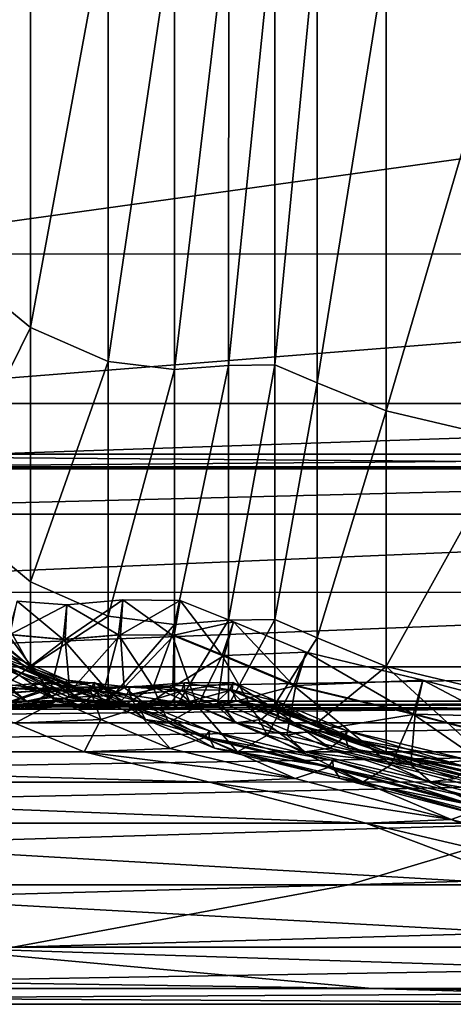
# Model space of a CAD drawing. Header units: millimetres. Extents: x 2387 to 13955, y -4964 to 364.
# Tile 563 of 656: x 7082.69 to 7087.74, y -3436.53 to -3425.04. Entities that reach past the tile are written whole.
import ezdxf

# ---------------------------------------------------------------- set-up
doc = ezdxf.new("R2010")
doc.units = ezdxf.units.MM
doc.header["$MEASUREMENT"] = 0
doc.layers.add('Predefinito', color=7, linetype='Continuous', true_color=0x000000)

msp = doc.modelspace()

# ---------------------------------------------------------------- linework, layer by layer
at = {"layer": 'Predefinito'}
for points in [[(7082.813, -3423.332, 1146.04), (7081.776, -3422.51, 1145.752), (7081.776, -3427.783, 1122.232)], [(7081.776, -3427.783, 1122.232), (7082.813, -3428.634, 1122.407), (7082.813, -3423.332, 1146.04)], [(7083.719, -3423.712, 1146.174), (7082.813, -3423.332, 1146.04), (7082.813, -3428.634, 1122.407)], [(7082.813, -3428.634, 1122.407), (7083.719, -3429.028, 1122.488), (7083.719, -3423.712, 1146.174)], [(7084.491, -3423.803, 1146.205), (7083.719, -3423.712, 1146.174), (7083.719, -3429.028, 1122.488)], [(7084.491, -3429.122, 1122.507), (7085.123, -3429.075, 1122.497), (7085.124, -3423.758, 1146.19)], [(7085.124, -3423.758, 1146.19), (7084.491, -3423.803, 1146.205), (7084.491, -3429.122, 1122.507)], [(7085.123, -3429.075, 1122.497), (7085.663, -3429.067, 1122.496), (7085.663, -3423.751, 1146.187)], [(7085.663, -3423.751, 1146.187), (7085.124, -3423.758, 1146.19), (7085.123, -3429.075, 1122.497)], [(7086.157, -3423.954, 1146.259), (7085.663, -3423.751, 1146.187), (7085.663, -3429.067, 1122.496)], [(7083.719, -3429.028, 1122.488), (7084.491, -3429.122, 1122.507), (7084.491, -3423.803, 1146.205)], [(7085.663, -3429.067, 1122.496), (7086.157, -3429.278, 1122.539), (7086.157, -3423.954, 1146.259)], [(7086.959, -3424.27, 1146.369), (7086.157, -3423.954, 1146.259), (7086.157, -3429.278, 1122.539)], [(7086.157, -3429.278, 1122.539), (7086.959, -3429.607, 1122.606), (7086.959, -3424.27, 1146.369)], [(7088.424, -3424.602, 1146.486), (7086.959, -3424.27, 1146.369), (7086.959, -3429.607, 1122.606)], [(7086.959, -3429.607, 1122.606), (7088.424, -3429.951, 1122.677), (7088.424, -3424.602, 1146.486)], [(7101.616, -3424.746, 608.078), (7100.789, -3427.775, 608.078), (7079.828, -3427.776, 486.026)], [(7079.828, -3427.776, 486.026), (7080.655, -3424.746, 486.025), (7101.616, -3424.746, 608.078)], [(7100.789, -3427.775, 608.078), (7099.78, -3429.519, 608.078), (7078.819, -3429.52, 486.026)], [(7078.819, -3429.52, 486.026), (7079.828, -3427.776, 486.026), (7100.789, -3427.775, 608.078)], [(7082.813, -3428.634, 1122.407), (7081.776, -3427.783, 1122.232), (7081.776, -3430.737, 1087.138)], [(7081.776, -3430.737, 1087.138), (7082.813, -3431.601, 1087.223), (7082.813, -3428.634, 1122.407)], [(7083.719, -3429.028, 1122.488), (7082.813, -3428.634, 1122.407), (7082.813, -3431.601, 1087.223)], [(7082.813, -3431.601, 1087.223), (7083.719, -3432.001, 1087.262), (7083.719, -3429.028, 1122.488)], [(7084.491, -3429.122, 1122.507), (7083.719, -3429.028, 1122.488), (7083.719, -3432.001, 1087.262)], [(7085.123, -3429.075, 1122.497), (7084.491, -3429.122, 1122.507), (7084.491, -3432.097, 1087.271)], [(7084.491, -3432.097, 1087.271), (7085.123, -3432.048, 1087.267), (7085.123, -3429.075, 1122.497)], [(7085.663, -3429.067, 1122.496), (7085.123, -3429.075, 1122.497), (7085.123, -3432.048, 1087.267)], [(7085.123, -3432.048, 1087.267), (7085.662, -3432.039, 1087.266), (7085.663, -3429.067, 1122.496)], [(7086.157, -3429.278, 1122.539), (7085.663, -3429.067, 1122.496), (7085.662, -3432.039, 1087.266)], [(7083.719, -3432.001, 1087.262), (7084.491, -3432.097, 1087.271), (7084.491, -3429.122, 1122.507)], [(7085.662, -3432.039, 1087.266), (7086.157, -3432.254, 1087.287), (7086.157, -3429.278, 1122.539)], [(7086.959, -3429.607, 1122.606), (7086.157, -3429.278, 1122.539), (7086.157, -3432.254, 1087.287)], [(7099.78, -3429.519, 608.078), (7098.868, -3430.26, 608.092), (7077.907, -3430.26, 486.038)], [(7077.907, -3430.26, 486.038), (7078.819, -3429.52, 486.026), (7099.78, -3429.519, 608.078)], [(7086.157, -3432.254, 1087.287), (7086.959, -3432.588, 1087.32), (7086.959, -3429.607, 1122.606)], [(7088.424, -3429.951, 1122.677), (7086.959, -3429.607, 1122.606), (7086.959, -3432.588, 1087.32)], [(7086.959, -3432.588, 1087.32), (7088.424, -3432.938, 1087.354), (7088.424, -3429.951, 1122.677)], [(7098.337, -3430.279, 608.132), (7098.166, -3430.109, 608.159), (7077.205, -3430.109, 486.103)], [(7077.205, -3430.109, 486.103), (7077.376, -3430.28, 486.077), (7098.337, -3430.279, 608.132)], [(7077.376, -3430.28, 486.077), (7077.205, -3430.109, 486.103), (7098.166, -3430.109, 608.159)], [(7098.166, -3430.109, 608.159), (7098.337, -3430.28, 608.132), (7077.376, -3430.28, 486.077)], [(7098.337, -3430.28, 608.132), (7098.318, -3430.811, 608.092), (7077.356, -3430.811, 486.039)], [(7077.356, -3430.811, 486.039), (7077.376, -3430.28, 486.077), (7098.337, -3430.28, 608.132)], [(7098.868, -3430.26, 608.092), (7098.337, -3430.279, 608.132), (7077.376, -3430.28, 486.077)], [(7077.376, -3430.28, 486.077), (7077.907, -3430.26, 486.038), (7098.868, -3430.26, 608.092)], [(7081.776, -3430.737, 1087.138), (7081.776, -3431.722, 1033.349), (7082.813, -3432.591, 1033.382)], [(7082.813, -3432.591, 1033.382), (7082.813, -3431.601, 1087.223), (7081.776, -3430.737, 1087.138)], [(7098.318, -3430.811, 608.092), (7097.577, -3431.722, 608.078), (7076.616, -3431.723, 486.026)], [(7076.616, -3431.723, 486.026), (7077.356, -3430.811, 486.039), (7098.318, -3430.811, 608.092)], [(7083.719, -3432.001, 1087.262), (7082.813, -3431.601, 1087.223), (7082.813, -3432.591, 1033.382)], [(7097.577, -3431.722, 608.078), (7096.542, -3432.59, 608.078), (7075.581, -3432.591, 486.026)], [(7075.581, -3432.591, 486.026), (7076.616, -3431.723, 486.026), (7097.577, -3431.722, 608.078)], [(7082.813, -3432.591, 844.765), (7081.776, -3431.722, 844.748), (7081.711, -3431.722, 817.27)], [(7081.711, -3431.722, 817.27), (7082.747, -3432.59, 817.274), (7082.813, -3432.591, 844.765)], [(7082.55, -3432.59, 803.575), (7082.747, -3432.59, 817.274), (7081.711, -3431.722, 817.27)], [(7081.776, -3431.722, 844.748), (7082.813, -3432.591, 844.765), (7082.813, -3432.591, 881.937)], [(7082.813, -3432.591, 881.937), (7081.776, -3431.722, 881.912), (7081.776, -3431.722, 844.748)], [(7081.776, -3431.722, 924.665), (7081.776, -3431.722, 881.912), (7082.813, -3432.591, 881.937)], [(7082.813, -3432.591, 881.937), (7082.813, -3432.591, 924.681), (7081.776, -3431.722, 924.665)], [(7081.776, -3431.722, 974.609), (7081.776, -3431.722, 924.665), (7082.813, -3432.591, 924.681)], [(7082.813, -3432.591, 924.681), (7082.813, -3432.591, 974.622), (7081.776, -3431.722, 974.609)], [(7081.776, -3431.722, 1033.349), (7081.776, -3431.722, 974.609), (7082.813, -3432.591, 974.622)], [(7082.813, -3432.591, 974.622), (7082.813, -3432.591, 1033.382), (7081.776, -3431.722, 1033.349)], [(7082.658, -3431.824, 789.443), (7082.549, -3432.213, 789.349), (7083.192, -3432.274, 789.362)], [(7082.574, -3432.213, 789.559), (7082.658, -3431.824, 789.443), (7083.236, -3431.867, 789.464)], [(7083.192, -3432.274, 789.362), (7083.236, -3431.867, 789.464), (7082.658, -3431.824, 789.443)], [(7083.891, -3431.808, 789.457), (7083.864, -3432.218, 789.567), (7083.216, -3432.274, 789.573)], [(7083.216, -3432.274, 789.573), (7083.236, -3431.867, 789.464), (7083.891, -3431.808, 789.457)], [(7083.839, -3432.218, 789.357), (7083.891, -3431.808, 789.457), (7083.236, -3431.867, 789.464)], [(7083.891, -3431.808, 789.457), (7083.839, -3432.218, 789.357), (7084.466, -3432.222, 789.344)], [(7083.864, -3432.218, 789.567), (7083.891, -3431.808, 789.457), (7084.559, -3431.818, 789.44)], [(7084.559, -3431.818, 789.44), (7084.49, -3432.222, 789.555), (7083.864, -3432.218, 789.567)], [(7084.466, -3432.222, 789.344), (7084.559, -3431.818, 789.44), (7083.891, -3431.808, 789.457)], [(7084.559, -3431.818, 789.44), (7084.466, -3432.222, 789.344), (7085.046, -3432.46, 789.338)], [(7084.49, -3432.222, 789.555), (7084.559, -3431.818, 789.44), (7085.179, -3432.067, 789.429)], [(7085.046, -3432.46, 789.338), (7085.179, -3432.067, 789.429), (7084.559, -3431.818, 789.44)], [(7083.236, -3431.867, 789.464), (7083.216, -3432.274, 789.573), (7082.574, -3432.213, 789.559)], [(7083.236, -3431.867, 789.464), (7083.192, -3432.274, 789.362), (7083.839, -3432.218, 789.357)], [(7082.813, -3432.591, 1033.382), (7083.719, -3432.992, 1033.397), (7083.719, -3432.001, 1087.262)], [(7084.491, -3432.097, 1087.271), (7083.719, -3432.001, 1087.262), (7083.719, -3432.992, 1033.397)], [(7084.491, -3433.088, 1033.401), (7085.123, -3433.039, 1033.399), (7085.123, -3432.048, 1087.267)], [(7085.123, -3432.048, 1087.267), (7084.491, -3432.097, 1087.271), (7084.491, -3433.088, 1033.401)], [(7085.123, -3433.039, 1033.399), (7085.662, -3433.029, 1033.398), (7085.662, -3432.039, 1087.266)], [(7085.662, -3432.039, 1087.266), (7085.123, -3432.048, 1087.267), (7085.123, -3433.039, 1033.399)], [(7086.157, -3432.254, 1087.287), (7085.662, -3432.039, 1087.266), (7085.662, -3433.029, 1033.398)], [(7083.719, -3432.992, 1033.397), (7084.491, -3433.088, 1033.401), (7084.491, -3432.097, 1087.271)], [(7085.179, -3432.067, 789.429), (7085.07, -3432.46, 789.548), (7084.49, -3432.222, 789.555)], [(7085.179, -3432.067, 789.429), (7085.046, -3432.46, 789.338), (7085.881, -3432.808, 789.338)], [(7085.07, -3432.46, 789.548), (7085.179, -3432.067, 789.429), (7086.029, -3432.42, 789.427)], [(7085.881, -3432.808, 789.338), (7086.029, -3432.42, 789.427), (7085.179, -3432.067, 789.429)], [(7082.549, -3432.213, 789.349), (7082.303, -3432.797, 788.493), (7083.041, -3432.883, 788.496)], [(7082.532, -3432.797, 790.448), (7082.574, -3432.213, 789.559), (7083.216, -3432.274, 789.573)], [(7083.216, -3432.274, 789.573), (7083.27, -3432.883, 790.45), (7082.532, -3432.797, 790.448)], [(7083.041, -3432.883, 788.496), (7083.192, -3432.274, 789.362), (7082.549, -3432.213, 789.349)], [(7083.192, -3432.274, 789.362), (7083.041, -3432.883, 788.496), (7083.679, -3432.833, 788.491)], [(7083.679, -3432.833, 788.491), (7083.839, -3432.218, 789.357), (7083.192, -3432.274, 789.362)], [(7083.27, -3432.883, 790.45), (7083.216, -3432.274, 789.573), (7083.864, -3432.218, 789.567)], [(7083.864, -3432.218, 789.567), (7083.907, -3432.833, 790.446), (7083.27, -3432.883, 790.45)], [(7083.839, -3432.218, 789.357), (7083.679, -3432.833, 788.491), (7084.243, -3432.827, 788.486)], [(7084.243, -3432.827, 788.486), (7084.466, -3432.222, 789.344), (7083.839, -3432.218, 789.357)], [(7083.907, -3432.833, 790.446), (7083.864, -3432.218, 789.567), (7084.49, -3432.222, 789.555)], [(7084.49, -3432.222, 789.555), (7084.471, -3432.827, 790.441), (7083.907, -3432.833, 790.446)], [(7084.466, -3432.222, 789.344), (7084.243, -3432.827, 788.486), (7084.762, -3433.049, 788.486)], [(7084.762, -3433.049, 788.486), (7085.046, -3432.46, 789.338), (7084.466, -3432.222, 789.344)], [(7084.471, -3432.827, 790.441), (7084.49, -3432.222, 789.555), (7085.07, -3432.46, 789.548)], [(7085.662, -3433.029, 1033.398), (7086.156, -3433.245, 1033.407), (7086.157, -3432.254, 1087.287)], [(7086.959, -3432.588, 1087.32), (7086.157, -3432.254, 1087.287), (7086.156, -3433.245, 1033.407)], [(7082.396, -3432.384, 796.392), (7082.336, -3432.453, 796.211), (7083.198, -3432.827, 796.214)], [(7082.365, -3432.453, 796.58), (7082.396, -3432.384, 796.392), (7083.236, -3432.745, 796.397)], [(7083.198, -3432.827, 796.214), (7083.236, -3432.745, 796.397), (7082.396, -3432.384, 796.392)], [(7082.336, -3432.453, 796.211), (7082.165, -3432.556, 795.284), (7083.059, -3432.951, 795.284)], [(7083.059, -3432.951, 795.284), (7083.198, -3432.827, 796.214), (7082.336, -3432.453, 796.211)], [(7082.373, -3432.556, 798.425), (7082.365, -3432.453, 796.58), (7083.227, -3432.827, 796.584)], [(7083.236, -3432.745, 796.397), (7083.227, -3432.827, 796.584), (7082.365, -3432.453, 796.58)], [(7085.07, -3432.46, 789.548), (7084.989, -3433.049, 790.441), (7084.471, -3432.827, 790.441)], [(7085.046, -3432.46, 789.338), (7084.762, -3433.049, 788.486), (7085.575, -3433.389, 788.49)], [(7084.989, -3433.049, 790.441), (7085.07, -3432.46, 789.548), (7085.905, -3432.808, 789.548)], [(7085.575, -3433.389, 788.49), (7085.881, -3432.808, 789.338), (7085.046, -3432.46, 789.338)], [(7086.029, -3432.42, 789.427), (7085.905, -3432.808, 789.548), (7085.07, -3432.46, 789.548)], [(7086.029, -3432.42, 789.427), (7085.881, -3432.808, 789.338), (7087.273, -3433.142, 789.347)], [(7085.905, -3432.808, 789.548), (7086.029, -3432.42, 789.427), (7087.387, -3432.746, 789.441)], [(7087.273, -3433.142, 789.347), (7087.387, -3432.746, 789.441), (7086.029, -3432.42, 789.427)], [(7096.542, -3432.59, 608.078), (7095.64, -3432.991, 608.078), (7074.678, -3432.992, 486.026)], [(7074.678, -3432.992, 486.026), (7075.581, -3432.591, 486.026), (7096.542, -3432.59, 608.078)], [(7082.165, -3432.556, 795.284), (7081.861, -3432.59, 792.859), (7082.765, -3432.992, 792.859)], [(7082.532, -3432.797, 790.448), (7082.765, -3432.992, 792.859), (7081.861, -3432.59, 792.859)], [(7082.765, -3432.992, 792.859), (7083.059, -3432.951, 795.284), (7082.165, -3432.556, 795.284)], [(7082.55, -3432.59, 803.575), (7082.373, -3432.556, 798.425), (7083.268, -3432.951, 798.426)], [(7083.227, -3432.827, 796.584), (7083.268, -3432.951, 798.426), (7082.373, -3432.556, 798.425)], [(7082.747, -3432.59, 817.274), (7082.55, -3432.59, 803.575), (7083.456, -3432.992, 803.575)], [(7083.268, -3432.951, 798.426), (7083.456, -3432.992, 803.575), (7082.55, -3432.59, 803.575)], [(7083.719, -3432.992, 844.772), (7082.813, -3432.591, 844.765), (7082.747, -3432.59, 817.274)], [(7082.747, -3432.59, 817.274), (7083.653, -3432.992, 817.276), (7083.719, -3432.992, 844.772)], [(7083.456, -3432.992, 803.575), (7083.653, -3432.992, 817.276), (7082.747, -3432.59, 817.274)], [(7082.813, -3432.591, 844.765), (7083.719, -3432.992, 844.772), (7083.719, -3432.992, 881.948)], [(7083.719, -3432.992, 881.948), (7082.813, -3432.591, 881.937), (7082.813, -3432.591, 844.765)], [(7082.813, -3432.591, 924.681), (7083.719, -3432.992, 924.689), (7083.719, -3432.992, 974.627)], [(7083.719, -3432.992, 974.627), (7082.813, -3432.591, 974.622), (7082.813, -3432.591, 924.681)], [(7083.719, -3432.992, 924.689), (7082.813, -3432.591, 924.681), (7082.813, -3432.591, 881.937)], [(7082.813, -3432.591, 881.937), (7083.719, -3432.992, 881.948), (7083.719, -3432.992, 924.689)], [(7083.719, -3432.992, 1033.397), (7082.813, -3432.591, 1033.382), (7082.813, -3432.591, 974.622)], [(7082.813, -3432.591, 974.622), (7083.719, -3432.992, 974.627), (7083.719, -3432.992, 1033.397)], [(7086.156, -3433.245, 1033.407), (7086.959, -3433.582, 1033.419), (7086.959, -3432.588, 1087.32)], [(7088.424, -3433.933, 1033.433), (7088.424, -3432.938, 1087.354), (7086.959, -3432.588, 1087.32)], [(7086.959, -3432.588, 1087.32), (7086.959, -3433.582, 1033.419), (7088.424, -3433.933, 1033.433)], [(7083.236, -3432.745, 796.397), (7083.198, -3432.827, 796.214), (7083.942, -3432.915, 796.215)], [(7083.227, -3432.827, 796.584), (7083.236, -3432.745, 796.397), (7083.967, -3432.829, 796.399)], [(7083.942, -3432.915, 796.215), (7083.967, -3432.829, 796.399), (7083.236, -3432.745, 796.397)], [(7087.387, -3432.746, 789.441), (7087.298, -3433.142, 789.558), (7085.905, -3432.808, 789.548)], [(7087.387, -3432.746, 789.441), (7087.273, -3433.142, 789.347), (7089, -3433.598, 789.357)], [(7087.298, -3433.142, 789.558), (7087.387, -3432.746, 789.441), (7089.067, -3433.19, 789.456)], [(7089, -3433.598, 789.357), (7089.067, -3433.19, 789.456), (7087.387, -3432.746, 789.441)], [(7082.303, -3432.797, 788.493), (7081.974, -3432.991, 786.093), (7082.743, -3433.086, 786.091)], [(7082.743, -3433.086, 786.091), (7083.041, -3432.883, 788.496), (7082.303, -3432.797, 788.493)], [(7082.346, -3432.828, 782.545), (7082.306, -3432.914, 782.362), (7082.944, -3432.864, 782.356)], [(7082.577, -3432.994, 780.55), (7082.944, -3432.864, 782.356), (7082.306, -3432.914, 782.362)], [(7082.364, -3432.914, 782.731), (7082.346, -3432.828, 782.545), (7082.985, -3432.777, 782.54)], [(7082.944, -3432.864, 782.356), (7082.985, -3432.777, 782.54), (7082.346, -3432.828, 782.545)], [(7082.985, -3432.777, 782.54), (7083.002, -3432.864, 782.726), (7082.364, -3432.914, 782.731)], [(7082.463, -3433.043, 783.665), (7082.364, -3432.914, 782.731), (7083.002, -3432.864, 782.726)], [(7083.002, -3432.864, 782.726), (7083.098, -3432.994, 783.66), (7082.463, -3433.043, 783.665)], [(7082.765, -3432.992, 792.859), (7082.532, -3432.797, 790.448), (7083.27, -3432.883, 790.45)], [(7082.944, -3432.864, 782.356), (7082.577, -3432.994, 780.55), (7083.127, -3432.986, 780.546)], [(7082.985, -3432.777, 782.54), (7082.944, -3432.864, 782.356), (7083.507, -3432.858, 782.35)], [(7083.127, -3432.986, 780.546), (7083.507, -3432.858, 782.35), (7082.944, -3432.864, 782.356)], [(7083.002, -3432.864, 782.726), (7082.985, -3432.777, 782.54), (7083.557, -3432.773, 782.532)], [(7083.507, -3432.858, 782.35), (7083.557, -3432.773, 782.532), (7082.985, -3432.777, 782.54)], [(7083.557, -3432.773, 782.532), (7083.565, -3432.858, 782.719), (7083.002, -3432.864, 782.726)], [(7083.098, -3432.994, 783.66), (7083.002, -3432.864, 782.726), (7083.565, -3432.858, 782.719)], [(7083.378, -3433.037, 786.087), (7083.679, -3432.833, 788.491), (7083.041, -3432.883, 788.496)], [(7083.198, -3432.827, 796.214), (7083.059, -3432.951, 795.284), (7083.823, -3433.044, 795.284)], [(7083.565, -3432.858, 782.719), (7083.648, -3432.986, 783.655), (7083.098, -3432.994, 783.66)], [(7083.507, -3432.858, 782.35), (7083.127, -3432.986, 780.546), (7083.633, -3433.205, 780.549)], [(7083.823, -3433.044, 795.284), (7083.942, -3432.915, 796.215), (7083.198, -3432.827, 796.214)], [(7083.967, -3432.829, 796.399), (7083.971, -3432.915, 796.585), (7083.227, -3432.827, 796.584)], [(7083.268, -3432.951, 798.426), (7083.227, -3432.827, 796.584), (7083.971, -3432.915, 796.585)], [(7083.535, -3433.087, 792.858), (7083.27, -3432.883, 790.45), (7083.907, -3432.833, 790.446)], [(7083.679, -3432.833, 788.491), (7083.378, -3433.037, 786.087), (7083.922, -3433.029, 786.084)], [(7083.557, -3432.773, 782.532), (7083.507, -3432.858, 782.35), (7084.025, -3433.08, 782.351)], [(7083.633, -3433.205, 780.549), (7084.025, -3433.08, 782.351), (7083.507, -3432.858, 782.35)], [(7083.907, -3432.833, 790.446), (7084.169, -3433.038, 792.855), (7083.535, -3433.087, 792.858)], [(7084.025, -3433.08, 782.351), (7084.083, -3432.997, 782.531), (7083.557, -3432.773, 782.532)], [(7083.565, -3432.858, 782.719), (7083.557, -3432.773, 782.532), (7084.083, -3432.997, 782.531)], [(7083.648, -3432.986, 783.655), (7083.565, -3432.858, 782.719), (7084.083, -3433.08, 782.72)], [(7084.083, -3432.997, 782.531), (7084.083, -3433.08, 782.72), (7083.565, -3432.858, 782.719)], [(7083.922, -3433.029, 786.084), (7084.243, -3432.827, 788.486), (7083.679, -3432.833, 788.491)], [(7084.169, -3433.038, 792.855), (7083.907, -3432.833, 790.446), (7084.471, -3432.827, 790.441)], [(7084.243, -3432.827, 788.486), (7083.922, -3433.029, 786.084), (7084.422, -3433.246, 786.087)], [(7083.967, -3432.829, 796.399), (7083.942, -3432.915, 796.215), (7084.578, -3432.865, 796.212)], [(7084.457, -3432.994, 795.281), (7084.578, -3432.865, 796.212), (7083.942, -3432.915, 796.215)], [(7083.971, -3432.915, 796.585), (7083.967, -3432.829, 796.399), (7084.604, -3432.778, 796.396)], [(7084.578, -3432.865, 796.212), (7084.604, -3432.778, 796.396), (7083.967, -3432.829, 796.399)], [(7084.604, -3432.778, 796.396), (7084.607, -3432.865, 796.582), (7083.971, -3432.915, 796.585)], [(7084.032, -3433.044, 798.425), (7083.971, -3432.915, 796.585), (7084.607, -3432.865, 796.582)], [(7084.607, -3432.865, 796.582), (7084.665, -3432.995, 798.423), (7084.032, -3433.044, 798.425)], [(7084.471, -3432.827, 790.441), (7084.711, -3433.029, 792.853), (7084.169, -3433.038, 792.855)], [(7084.422, -3433.246, 786.087), (7084.762, -3433.049, 788.486), (7084.243, -3432.827, 788.486)], [(7084.578, -3432.865, 796.212), (7084.457, -3432.994, 795.281), (7085.002, -3432.986, 795.279)], [(7084.711, -3433.029, 792.853), (7084.471, -3432.827, 790.441), (7084.989, -3433.049, 790.441)], [(7084.604, -3432.778, 796.396), (7084.578, -3432.865, 796.212), (7085.137, -3432.858, 796.209)], [(7085.002, -3432.986, 795.279), (7085.137, -3432.858, 796.209), (7084.578, -3432.865, 796.212)], [(7084.607, -3432.865, 796.582), (7084.604, -3432.778, 796.396), (7085.172, -3432.773, 796.393)], [(7085.137, -3432.858, 796.209), (7085.172, -3432.773, 796.393), (7084.604, -3432.778, 796.396)], [(7085.172, -3432.773, 796.393), (7085.165, -3432.858, 796.579), (7084.607, -3432.865, 796.582)], [(7084.665, -3432.995, 798.423), (7084.607, -3432.865, 796.582), (7085.165, -3432.858, 796.579)], [(7085.165, -3432.858, 796.579), (7085.211, -3432.986, 798.421), (7084.665, -3432.995, 798.423)], [(7085.905, -3432.808, 789.548), (7085.802, -3433.389, 790.444), (7084.989, -3433.049, 790.441)], [(7085.137, -3432.858, 796.209), (7085.002, -3432.986, 795.279), (7085.503, -3433.204, 795.281)], [(7085.172, -3432.773, 796.393), (7085.137, -3432.858, 796.209), (7085.65, -3433.079, 796.21)], [(7085.503, -3433.204, 795.281), (7085.65, -3433.079, 796.21), (7085.137, -3432.858, 796.209)], [(7085.165, -3432.858, 796.579), (7085.172, -3432.773, 796.393), (7085.694, -3432.996, 796.392)], [(7085.211, -3432.986, 798.421), (7085.165, -3432.858, 796.579), (7085.679, -3433.079, 796.579)], [(7085.694, -3432.996, 796.392), (7085.679, -3433.079, 796.579), (7085.165, -3432.858, 796.579)], [(7085.65, -3433.079, 796.21), (7085.694, -3432.996, 796.392), (7085.172, -3432.773, 796.393)], [(7085.881, -3432.808, 789.338), (7085.575, -3433.389, 788.49), (7087.02, -3433.736, 788.493)], [(7085.802, -3433.389, 790.444), (7085.905, -3432.808, 789.548), (7087.298, -3433.142, 789.558)], [(7087.02, -3433.736, 788.493), (7087.273, -3433.142, 789.347), (7085.881, -3432.808, 789.338)], [(7083.041, -3432.883, 788.496), (7082.743, -3433.086, 786.091), (7083.378, -3433.037, 786.087)], [(7083.27, -3432.883, 790.45), (7083.535, -3433.087, 792.858), (7082.765, -3432.992, 792.859)], [(7083.059, -3432.951, 795.284), (7082.765, -3432.992, 792.859), (7083.535, -3433.087, 792.858)], [(7083.535, -3433.087, 792.858), (7083.823, -3433.044, 795.284), (7083.059, -3432.951, 795.284)], [(7083.971, -3432.915, 796.585), (7084.032, -3433.044, 798.425), (7083.268, -3432.951, 798.426)], [(7083.456, -3432.992, 803.575), (7083.268, -3432.951, 798.426), (7084.032, -3433.044, 798.425)], [(7083.942, -3432.915, 796.215), (7083.823, -3433.044, 795.284), (7084.457, -3432.994, 795.281)], [(7093.691, -3433.029, 608.089), (7093.19, -3433.246, 608.085), (7072.229, -3433.246, 486.033)], [(7072.229, -3433.246, 486.033), (7072.73, -3433.029, 486.036), (7093.691, -3433.029, 608.089)], [(7094.236, -3433.037, 608.086), (7093.691, -3433.029, 608.089), (7072.73, -3433.029, 486.036)], [(7072.73, -3433.029, 486.036), (7073.275, -3433.038, 486.033), (7094.236, -3433.037, 608.086)], [(7094.871, -3433.086, 608.08), (7094.236, -3433.037, 608.086), (7073.275, -3433.038, 486.033)], [(7073.275, -3433.038, 486.033), (7073.91, -3433.087, 486.028), (7094.871, -3433.086, 608.08)], [(7095.64, -3432.991, 608.078), (7094.871, -3433.086, 608.08), (7073.91, -3433.087, 486.028)], [(7073.91, -3433.087, 486.028), (7074.678, -3432.992, 486.026), (7095.64, -3432.991, 608.078)], [(7081.579, -3433.037, 775.495), (7082.128, -3433.029, 775.49), (7083.127, -3432.986, 780.546)], [(7083.127, -3432.986, 780.546), (7082.577, -3432.994, 780.55), (7081.579, -3433.037, 775.495)], [(7082.463, -3433.043, 783.665), (7082.743, -3433.086, 786.091), (7081.974, -3432.991, 786.093)], [(7083.127, -3432.986, 780.546), (7082.128, -3433.029, 775.49), (7082.631, -3433.247, 775.495)], [(7082.743, -3433.086, 786.091), (7082.463, -3433.043, 783.665), (7083.098, -3432.994, 783.66)], [(7082.631, -3433.247, 775.495), (7083.633, -3433.205, 780.549), (7083.127, -3432.986, 780.546)], [(7083.098, -3432.994, 783.66), (7083.378, -3433.037, 786.087), (7082.743, -3433.086, 786.091)], [(7083.378, -3433.037, 786.087), (7083.098, -3432.994, 783.66), (7083.648, -3432.986, 783.655)], [(7083.648, -3432.986, 783.655), (7083.922, -3433.029, 786.084), (7083.378, -3433.037, 786.087)], [(7084.032, -3433.044, 798.425), (7084.228, -3433.088, 803.575), (7083.456, -3432.992, 803.575)], [(7083.653, -3432.992, 817.276), (7083.456, -3432.992, 803.575), (7084.228, -3433.088, 803.575)], [(7083.823, -3433.044, 795.284), (7083.535, -3433.087, 792.858), (7084.169, -3433.038, 792.855)], [(7084.025, -3433.08, 782.351), (7083.633, -3433.205, 780.549), (7084.441, -3433.543, 780.554)], [(7083.922, -3433.029, 786.084), (7083.648, -3432.986, 783.655), (7084.153, -3433.205, 783.658)], [(7084.083, -3433.08, 782.72), (7084.153, -3433.205, 783.658), (7083.648, -3432.986, 783.655)], [(7084.491, -3433.088, 844.775), (7083.719, -3432.992, 844.772), (7083.653, -3432.992, 817.276)], [(7083.653, -3432.992, 817.276), (7084.425, -3433.088, 817.277), (7084.491, -3433.088, 844.775)], [(7084.228, -3433.088, 803.575), (7084.425, -3433.088, 817.277), (7083.653, -3432.992, 817.276)], [(7083.719, -3432.992, 844.772), (7084.491, -3433.088, 844.775), (7084.491, -3433.088, 881.953)], [(7084.491, -3433.088, 881.953), (7083.719, -3432.992, 881.948), (7083.719, -3432.992, 844.772)], [(7083.719, -3432.992, 924.689), (7084.491, -3433.088, 924.692), (7084.491, -3433.088, 974.629)], [(7084.491, -3433.088, 974.629), (7083.719, -3432.992, 974.627), (7083.719, -3432.992, 924.689)], [(7084.491, -3433.088, 924.692), (7083.719, -3432.992, 924.689), (7083.719, -3432.992, 881.948)], [(7083.719, -3432.992, 881.948), (7084.491, -3433.088, 881.953), (7084.491, -3433.088, 924.692)], [(7084.491, -3433.088, 1033.401), (7083.719, -3432.992, 1033.397), (7083.719, -3432.992, 974.627)], [(7083.719, -3432.992, 974.627), (7084.491, -3433.088, 974.629), (7084.491, -3433.088, 1033.401)], [(7084.169, -3433.038, 792.855), (7084.457, -3432.994, 795.281), (7083.823, -3433.044, 795.284)], [(7084.153, -3433.205, 783.658), (7084.422, -3433.246, 786.087), (7083.922, -3433.029, 786.084)], [(7084.083, -3432.997, 782.531), (7084.025, -3433.08, 782.351), (7084.838, -3433.42, 782.355)], [(7084.441, -3433.543, 780.554), (7084.838, -3433.42, 782.355), (7084.025, -3433.08, 782.351)], [(7084.228, -3433.088, 803.575), (7084.032, -3433.044, 798.425), (7084.665, -3432.995, 798.423)], [(7084.838, -3433.42, 782.355), (7084.899, -3433.338, 782.535), (7084.083, -3432.997, 782.531)], [(7084.083, -3433.08, 782.72), (7084.083, -3432.997, 782.531), (7084.899, -3433.338, 782.535)], [(7084.899, -3433.338, 782.535), (7084.895, -3433.42, 782.724), (7084.083, -3433.08, 782.72)], [(7084.153, -3433.205, 783.658), (7084.083, -3433.08, 782.72), (7084.895, -3433.42, 782.724)], [(7084.457, -3432.994, 795.281), (7084.169, -3433.038, 792.855), (7084.711, -3433.029, 792.853)], [(7084.665, -3432.995, 798.423), (7084.86, -3433.038, 803.573), (7084.228, -3433.088, 803.575)], [(7084.425, -3433.088, 817.277), (7084.228, -3433.088, 803.575), (7084.86, -3433.038, 803.573)], [(7084.762, -3433.049, 788.486), (7084.422, -3433.246, 786.087), (7085.227, -3433.583, 786.091)], [(7085.123, -3433.038, 844.777), (7084.491, -3433.088, 844.775), (7084.425, -3433.088, 817.277)], [(7084.425, -3433.088, 817.277), (7085.057, -3433.038, 817.276), (7085.123, -3433.038, 844.777)], [(7084.86, -3433.038, 803.573), (7085.057, -3433.038, 817.276), (7084.425, -3433.088, 817.277)], [(7084.711, -3433.029, 792.853), (7085.002, -3432.986, 795.279), (7084.457, -3432.994, 795.281)], [(7084.491, -3433.088, 844.775), (7085.123, -3433.038, 844.777), (7085.123, -3433.038, 881.956)], [(7085.123, -3433.038, 881.956), (7084.491, -3433.088, 881.953), (7084.491, -3433.088, 844.775)], [(7085.123, -3433.038, 924.694), (7084.491, -3433.088, 924.692), (7084.491, -3433.088, 881.953)], [(7084.491, -3433.088, 881.953), (7085.123, -3433.038, 881.956), (7085.123, -3433.038, 924.694)], [(7084.491, -3433.088, 924.692), (7085.123, -3433.038, 924.694), (7085.123, -3433.038, 974.629)], [(7085.123, -3433.038, 974.629), (7084.491, -3433.088, 974.629), (7084.491, -3433.088, 924.692)], [(7084.491, -3433.088, 974.629), (7085.123, -3433.038, 974.629), (7085.123, -3433.039, 1033.399)], [(7085.123, -3433.039, 1033.399), (7084.491, -3433.088, 1033.401), (7084.491, -3433.088, 974.629)], [(7084.86, -3433.038, 803.573), (7084.665, -3432.995, 798.423), (7085.211, -3432.986, 798.421)], [(7085.002, -3432.986, 795.279), (7084.711, -3433.029, 792.853), (7085.208, -3433.246, 792.855)], [(7084.989, -3433.049, 790.441), (7085.208, -3433.246, 792.855), (7084.711, -3433.029, 792.853)], [(7085.227, -3433.583, 786.091), (7085.575, -3433.389, 788.49), (7084.762, -3433.049, 788.486)], [(7085.211, -3432.986, 798.421), (7085.4, -3433.029, 803.572), (7084.86, -3433.038, 803.573)], [(7085.057, -3433.038, 817.276), (7084.86, -3433.038, 803.573), (7085.4, -3433.029, 803.572)], [(7085.208, -3433.246, 792.855), (7084.989, -3433.049, 790.441), (7085.802, -3433.389, 790.444)], [(7085.208, -3433.246, 792.855), (7085.503, -3433.204, 795.281), (7085.002, -3432.986, 795.279)], [(7085.662, -3433.029, 844.779), (7085.123, -3433.038, 844.777), (7085.057, -3433.038, 817.276)], [(7085.057, -3433.038, 817.276), (7085.597, -3433.029, 817.276), (7085.662, -3433.029, 844.779)], [(7085.4, -3433.029, 803.572), (7085.597, -3433.029, 817.276), (7085.057, -3433.038, 817.276)], [(7085.123, -3433.038, 844.777), (7085.662, -3433.029, 844.779), (7085.662, -3433.029, 881.959)], [(7085.662, -3433.029, 881.959), (7085.123, -3433.038, 881.956), (7085.123, -3433.038, 844.777)], [(7085.662, -3433.029, 924.696), (7085.123, -3433.038, 924.694), (7085.123, -3433.038, 881.956)], [(7085.123, -3433.038, 881.956), (7085.662, -3433.029, 881.959), (7085.662, -3433.029, 924.696)], [(7085.123, -3433.038, 924.694), (7085.662, -3433.029, 924.696), (7085.662, -3433.029, 974.63)], [(7085.662, -3433.029, 974.63), (7085.123, -3433.038, 974.629), (7085.123, -3433.038, 924.694)], [(7085.662, -3433.029, 1033.398), (7085.123, -3433.039, 1033.399), (7085.123, -3433.038, 974.629)], [(7085.123, -3433.038, 974.629), (7085.662, -3433.029, 974.63), (7085.662, -3433.029, 1033.398)], [(7085.895, -3433.245, 803.573), (7085.4, -3433.029, 803.572), (7085.211, -3432.986, 798.421)], [(7085.211, -3432.986, 798.421), (7085.711, -3433.204, 798.422), (7085.895, -3433.245, 803.573)], [(7085.679, -3433.079, 796.579), (7085.711, -3433.204, 798.422), (7085.211, -3432.986, 798.421)], [(7085.4, -3433.029, 803.572), (7085.895, -3433.245, 803.573), (7086.091, -3433.245, 817.277)], [(7086.091, -3433.245, 817.277), (7085.597, -3433.029, 817.276), (7085.4, -3433.029, 803.572)], [(7085.65, -3433.079, 796.21), (7085.503, -3433.204, 795.281), (7086.309, -3433.541, 795.283)], [(7086.157, -3433.245, 844.781), (7085.662, -3433.029, 844.779), (7085.597, -3433.029, 817.276)], [(7085.597, -3433.029, 817.276), (7086.091, -3433.245, 817.277), (7086.157, -3433.245, 844.781)], [(7085.694, -3432.996, 796.392), (7085.65, -3433.079, 796.21), (7086.46, -3433.418, 796.212)], [(7086.309, -3433.541, 795.283), (7086.46, -3433.418, 796.212), (7085.65, -3433.079, 796.21)], [(7085.662, -3433.029, 924.696), (7086.156, -3433.245, 924.698), (7086.156, -3433.245, 974.632)], [(7086.156, -3433.245, 974.632), (7085.662, -3433.029, 974.63), (7085.662, -3433.029, 924.696)], [(7086.156, -3433.245, 924.698), (7085.662, -3433.029, 924.696), (7085.662, -3433.029, 881.959)], [(7085.662, -3433.029, 881.959), (7086.156, -3433.245, 881.962), (7086.156, -3433.245, 924.698)], [(7086.156, -3433.245, 1033.407), (7085.662, -3433.029, 1033.398), (7085.662, -3433.029, 974.63)], [(7085.662, -3433.029, 974.63), (7086.156, -3433.245, 974.632), (7086.156, -3433.245, 1033.407)], [(7085.662, -3433.029, 844.779), (7086.157, -3433.245, 844.781), (7086.156, -3433.245, 881.962)], [(7086.156, -3433.245, 881.962), (7085.662, -3433.029, 881.959), (7085.662, -3433.029, 844.779)], [(7085.679, -3433.079, 796.579), (7085.694, -3432.996, 796.392), (7086.507, -3433.336, 796.394)], [(7086.507, -3433.336, 796.394), (7086.489, -3433.418, 796.581), (7085.679, -3433.079, 796.579)], [(7085.711, -3433.204, 798.422), (7085.679, -3433.079, 796.579), (7086.489, -3433.418, 796.581)], [(7086.46, -3433.418, 796.212), (7086.507, -3433.336, 796.394), (7085.694, -3432.996, 796.392)], [(7083.633, -3433.205, 780.549), (7082.631, -3433.247, 775.495), (7083.438, -3433.584, 775.501)], [(7083.438, -3433.584, 775.501), (7084.441, -3433.543, 780.554), (7083.633, -3433.205, 780.549)], [(7084.422, -3433.246, 786.087), (7084.153, -3433.205, 783.658), (7084.96, -3433.542, 783.663)], [(7084.895, -3433.42, 782.724), (7084.96, -3433.542, 783.663), (7084.153, -3433.205, 783.658)], [(7085.503, -3433.204, 795.281), (7085.208, -3433.246, 792.855), (7086.013, -3433.582, 792.858)], [(7086.013, -3433.582, 792.858), (7086.309, -3433.541, 795.283), (7085.503, -3433.204, 795.281)], [(7086.699, -3433.582, 803.575), (7085.895, -3433.245, 803.573), (7085.711, -3433.204, 798.422)], [(7085.711, -3433.204, 798.422), (7086.516, -3433.541, 798.424), (7086.699, -3433.582, 803.575)], [(7086.489, -3433.418, 796.581), (7086.516, -3433.541, 798.424), (7085.711, -3433.204, 798.422)], [(7087.298, -3433.142, 789.558), (7087.247, -3433.736, 790.448), (7085.802, -3433.389, 790.444)], [(7087.273, -3433.142, 789.347), (7087.02, -3433.736, 788.493), (7088.817, -3434.21, 788.494)], [(7087.247, -3433.736, 790.448), (7087.298, -3433.142, 789.558), (7089.025, -3433.598, 789.568)], [(7088.817, -3434.21, 788.494), (7089, -3433.598, 789.357), (7087.273, -3433.142, 789.347)], [(7089.067, -3433.19, 789.456), (7089.025, -3433.598, 789.568), (7087.298, -3433.142, 789.558)], [(7093.19, -3433.246, 608.085), (7092.384, -3433.583, 608.08), (7071.424, -3433.584, 486.028)], [(7071.424, -3433.584, 486.028), (7072.229, -3433.246, 486.033), (7093.19, -3433.246, 608.085)], [(7072.962, -3433.585, 730.305), (7083.438, -3433.584, 775.501), (7082.631, -3433.247, 775.495)], [(7084.96, -3433.542, 783.663), (7085.227, -3433.583, 786.091), (7084.422, -3433.246, 786.087)], [(7085.802, -3433.389, 790.444), (7086.013, -3433.582, 792.858), (7085.208, -3433.246, 792.855)], [(7085.895, -3433.245, 803.573), (7086.699, -3433.582, 803.575), (7086.894, -3433.582, 817.279)], [(7086.894, -3433.582, 817.279), (7086.091, -3433.245, 817.277), (7085.895, -3433.245, 803.573)], [(7086.959, -3433.581, 844.785), (7086.157, -3433.245, 844.781), (7086.091, -3433.245, 817.277)], [(7086.091, -3433.245, 817.277), (7086.894, -3433.582, 817.279), (7086.959, -3433.581, 844.785)], [(7086.156, -3433.245, 924.698), (7086.959, -3433.581, 924.701), (7086.959, -3433.582, 974.636)], [(7086.959, -3433.582, 974.636), (7086.156, -3433.245, 974.632), (7086.156, -3433.245, 924.698)], [(7086.959, -3433.581, 924.701), (7086.156, -3433.245, 924.698), (7086.156, -3433.245, 881.962)], [(7086.156, -3433.245, 881.962), (7086.959, -3433.581, 881.967), (7086.959, -3433.581, 924.701)], [(7086.959, -3433.582, 1033.419), (7086.156, -3433.245, 1033.407), (7086.156, -3433.245, 974.632)], [(7086.156, -3433.245, 974.632), (7086.959, -3433.582, 974.636), (7086.959, -3433.582, 1033.419)], [(7086.959, -3433.581, 881.967), (7086.156, -3433.245, 881.962), (7086.157, -3433.245, 844.781)], [(7086.157, -3433.245, 844.781), (7086.959, -3433.581, 844.785), (7086.959, -3433.581, 881.967)], [(7084.838, -3433.42, 782.355), (7084.441, -3433.543, 780.554), (7085.899, -3433.893, 780.556)], [(7084.899, -3433.338, 782.535), (7084.838, -3433.42, 782.355), (7086.285, -3433.767, 782.359)], [(7085.899, -3433.893, 780.556), (7086.285, -3433.767, 782.359), (7084.838, -3433.42, 782.355)], [(7084.895, -3433.42, 782.724), (7084.899, -3433.338, 782.535), (7086.339, -3433.683, 782.54)], [(7084.96, -3433.542, 783.663), (7084.895, -3433.42, 782.724), (7086.342, -3433.767, 782.729)], [(7086.339, -3433.683, 782.54), (7086.342, -3433.767, 782.729), (7084.895, -3433.42, 782.724)], [(7086.285, -3433.767, 782.359), (7086.339, -3433.683, 782.54), (7084.899, -3433.338, 782.535)], [(7085.575, -3433.389, 788.49), (7085.227, -3433.583, 786.091), (7086.69, -3433.934, 786.093)], [(7086.69, -3433.934, 786.093), (7087.02, -3433.736, 788.493), (7085.575, -3433.389, 788.49)], [(7086.013, -3433.582, 792.858), (7085.802, -3433.389, 790.444), (7087.247, -3433.736, 790.448)], [(7086.46, -3433.418, 796.212), (7086.309, -3433.541, 795.283), (7087.769, -3433.892, 795.284)], [(7086.507, -3433.336, 796.394), (7086.46, -3433.418, 796.212), (7087.91, -3433.766, 796.214)], [(7087.769, -3433.892, 795.284), (7087.91, -3433.766, 796.214), (7086.46, -3433.418, 796.212)], [(7086.489, -3433.418, 796.581), (7086.507, -3433.336, 796.394), (7087.949, -3433.682, 796.397)], [(7086.516, -3433.541, 798.424), (7086.489, -3433.418, 796.581), (7087.938, -3433.766, 796.583)], [(7087.949, -3433.682, 796.397), (7087.938, -3433.766, 796.583), (7086.489, -3433.418, 796.581)], [(7087.91, -3433.766, 796.214), (7087.949, -3433.682, 796.397), (7086.507, -3433.336, 796.394)], [(7085.899, -3433.893, 780.556), (7084.441, -3433.543, 780.554), (7083.438, -3433.584, 775.501)], [(7085.227, -3433.583, 786.091), (7084.96, -3433.542, 783.663), (7086.419, -3433.893, 783.666)], [(7086.342, -3433.767, 782.729), (7086.419, -3433.893, 783.666), (7084.96, -3433.542, 783.663)], [(7086.309, -3433.541, 795.283), (7086.013, -3433.582, 792.858), (7087.476, -3433.934, 792.859)], [(7087.476, -3433.934, 792.859), (7087.769, -3433.892, 795.284), (7086.309, -3433.541, 795.283)], [(7086.699, -3433.582, 803.575), (7086.516, -3433.541, 798.424), (7087.977, -3433.892, 798.426)], [(7087.938, -3433.766, 796.583), (7087.977, -3433.892, 798.426), (7086.516, -3433.541, 798.424)], [(7092.384, -3433.583, 608.08), (7090.922, -3433.934, 608.078), (7069.961, -3433.935, 486.026)], [(7069.961, -3433.935, 486.026), (7071.424, -3433.584, 486.028), (7092.384, -3433.583, 608.08)], [(7084.899, -3433.935, 775.503), (7083.438, -3433.584, 775.501), (7072.962, -3433.585, 730.305)], [(7072.962, -3433.585, 730.305), (7074.421, -3433.935, 730.307), (7084.899, -3433.935, 775.503)], [(7083.438, -3433.584, 775.501), (7084.899, -3433.935, 775.503), (7085.899, -3433.893, 780.556)], [(7086.419, -3433.893, 783.666), (7086.69, -3433.934, 786.093), (7085.227, -3433.583, 786.091)], [(7087.247, -3433.736, 790.448), (7087.476, -3433.934, 792.859), (7086.013, -3433.582, 792.858)], [(7086.894, -3433.582, 817.279), (7086.699, -3433.582, 803.575), (7088.163, -3433.933, 803.575)], [(7087.977, -3433.892, 798.426), (7088.163, -3433.933, 803.575), (7086.699, -3433.582, 803.575)], [(7088.425, -3433.933, 844.79), (7086.959, -3433.581, 844.785), (7086.894, -3433.582, 817.279)], [(7086.894, -3433.582, 817.279), (7088.359, -3433.933, 817.281), (7088.425, -3433.933, 844.79)], [(7088.163, -3433.933, 803.575), (7088.359, -3433.933, 817.281), (7086.894, -3433.582, 817.279)], [(7086.959, -3433.582, 974.636), (7086.959, -3433.581, 924.701), (7088.424, -3433.933, 924.707)], [(7088.424, -3433.933, 881.975), (7088.424, -3433.933, 924.707), (7086.959, -3433.581, 924.701)], [(7086.959, -3433.581, 924.701), (7086.959, -3433.581, 881.967), (7088.424, -3433.933, 881.975)], [(7086.959, -3433.581, 844.785), (7088.425, -3433.933, 844.79), (7088.424, -3433.933, 881.975)], [(7088.424, -3433.933, 881.975), (7086.959, -3433.581, 881.967), (7086.959, -3433.581, 844.785)], [(7088.424, -3433.933, 924.707), (7088.424, -3433.933, 974.641), (7086.959, -3433.582, 974.636)], [(7088.424, -3433.933, 974.641), (7088.424, -3433.933, 1033.433), (7086.959, -3433.582, 1033.419)], [(7086.959, -3433.582, 1033.419), (7086.959, -3433.582, 974.636), (7088.424, -3433.933, 974.641)], [(7089.025, -3433.598, 789.568), (7089.044, -3434.21, 790.449), (7087.247, -3433.736, 790.448)], [(7086.285, -3433.767, 782.359), (7085.899, -3433.893, 780.556), (7087.717, -3434.371, 780.555)], [(7086.339, -3433.683, 782.54), (7086.285, -3433.767, 782.359), (7088.087, -3434.241, 782.36)], [(7087.717, -3434.371, 780.555), (7088.087, -3434.241, 782.36), (7086.285, -3433.767, 782.359)], [(7086.342, -3433.767, 782.729), (7086.339, -3433.683, 782.54), (7088.131, -3434.155, 782.543)], [(7088.087, -3434.241, 782.36), (7088.131, -3434.155, 782.543), (7086.339, -3433.683, 782.54)], [(7088.131, -3434.155, 782.543), (7088.144, -3434.241, 782.73), (7086.342, -3433.767, 782.729)], [(7086.419, -3433.893, 783.666), (7086.342, -3433.767, 782.729), (7088.144, -3434.241, 782.73)], [(7087.02, -3433.736, 788.493), (7086.69, -3433.934, 786.093), (7088.511, -3434.414, 786.092)], [(7088.511, -3434.414, 786.092), (7088.817, -3434.21, 788.494), (7087.02, -3433.736, 788.493)], [(7087.476, -3433.934, 792.859), (7087.247, -3433.736, 790.448), (7089.044, -3434.21, 790.449)], [(7087.717, -3434.371, 780.555), (7085.899, -3433.893, 780.556), (7084.899, -3433.935, 775.503)], [(7086.69, -3433.934, 786.093), (7086.419, -3433.893, 783.666), (7088.235, -3434.371, 783.665)], [(7088.144, -3434.241, 782.73), (7088.235, -3434.371, 783.665), (7086.419, -3433.893, 783.666)], [(7087.769, -3433.892, 795.284), (7087.476, -3433.934, 792.859), (7089.296, -3434.414, 792.858)], [(7090.922, -3433.934, 608.078), (7088.927, -3434.414, 608.078), (7067.843, -3434.414, 486.023)], [(7067.843, -3434.414, 486.023), (7069.961, -3433.935, 486.026), (7090.922, -3433.934, 608.078)], [(7086.724, -3434.414, 775.5), (7084.899, -3433.935, 775.503), (7074.421, -3433.935, 730.307)], [(7074.421, -3433.935, 730.307), (7076.29, -3434.414, 730.305), (7086.724, -3434.414, 775.5)], [(7084.899, -3433.935, 775.503), (7086.724, -3434.414, 775.5), (7087.717, -3434.371, 780.555)], [(7088.235, -3434.371, 783.665), (7088.511, -3434.414, 786.092), (7086.69, -3433.934, 786.093)], [(7089.044, -3434.21, 790.449), (7089.296, -3434.414, 792.858), (7087.476, -3433.934, 792.859)], [(7089.965, -3434.962, 782.356), (7088.087, -3434.241, 782.36), (7087.717, -3434.371, 780.555)], [(7088.927, -3434.414, 608.078), (7086.523, -3435.136, 608.078), (7065.071, -3435.136, 486.015)], [(7065.071, -3435.136, 486.015), (7067.843, -3434.414, 486.023), (7088.927, -3434.414, 608.078)], [(7088.626, -3435.136, 775.491), (7086.724, -3434.414, 775.5), (7076.29, -3434.414, 730.305)], [(7076.29, -3434.414, 730.305), (7078.325, -3435.136, 730.296), (7088.626, -3435.136, 775.491)], [(7086.523, -3435.136, 608.078), (7088.927, -3434.414, 608.078), (7110.011, -3434.414, 730.134)], [(7110.011, -3434.414, 730.134), (7107.975, -3435.136, 730.142), (7086.523, -3435.136, 608.078)], [(7089.605, -3435.092, 780.548), (7087.717, -3434.371, 780.555), (7086.724, -3434.414, 775.5)], [(7086.724, -3434.414, 775.5), (7088.626, -3435.136, 775.491), (7089.605, -3435.092, 780.548)], [(7087.717, -3434.371, 780.555), (7089.605, -3435.092, 780.548), (7089.965, -3434.962, 782.356)], [(7086.523, -3435.136, 608.078), (7082.609, -3435.86, 608.078), (7060.42, -3435.86, 485.998)], [(7060.42, -3435.86, 485.998), (7065.071, -3435.136, 486.015), (7086.523, -3435.136, 608.078)], [(7091.536, -3435.86, 775.473), (7088.626, -3435.136, 775.491), (7078.325, -3435.136, 730.296)], [(7078.325, -3435.136, 730.296), (7081.501, -3435.86, 730.28), (7091.536, -3435.86, 775.473)], [(7082.609, -3435.86, 608.078), (7086.523, -3435.136, 608.078), (7107.975, -3435.136, 730.142)], [(7107.975, -3435.136, 730.142), (7104.798, -3435.86, 730.158), (7082.609, -3435.86, 608.078)], [(7053.909, -3435.86, 608.078), (7060.432, -3436.345, 608.078), (7086.796, -3436.345, 730.252)], [(7086.796, -3436.345, 730.252), (7081.501, -3435.86, 730.28), (7053.909, -3435.86, 608.078)], [(7076.086, -3436.345, 608.078), (7082.609, -3435.86, 608.078), (7104.798, -3435.86, 730.158)], [(7104.798, -3435.86, 730.158), (7099.504, -3436.345, 730.186), (7076.086, -3436.345, 608.078)], [(7096.386, -3436.345, 775.444), (7091.536, -3435.86, 775.473), (7081.501, -3435.86, 730.28)], [(7081.501, -3435.86, 730.28), (7086.796, -3436.345, 730.252), (7096.386, -3436.345, 775.444)], [(7060.432, -3436.345, 608.078), (7068.259, -3436.528, 608.078), (7093.15, -3436.528, 730.219)], [(7093.15, -3436.528, 730.219), (7086.796, -3436.345, 730.252), (7060.432, -3436.345, 608.078)], [(7068.259, -3436.528, 608.078), (7076.086, -3436.345, 608.078), (7099.504, -3436.345, 730.186)], [(7099.504, -3436.345, 730.186), (7093.15, -3436.528, 730.219), (7068.259, -3436.528, 608.078)], [(7102.205, -3436.528, 775.409), (7096.386, -3436.345, 775.444), (7086.796, -3436.345, 730.252)], [(7086.796, -3436.345, 730.252), (7093.15, -3436.528, 730.219), (7102.205, -3436.528, 775.409)]]:
    msp.add_3dface(points, dxfattribs=at)

doc.saveas('drawing.dxf')
